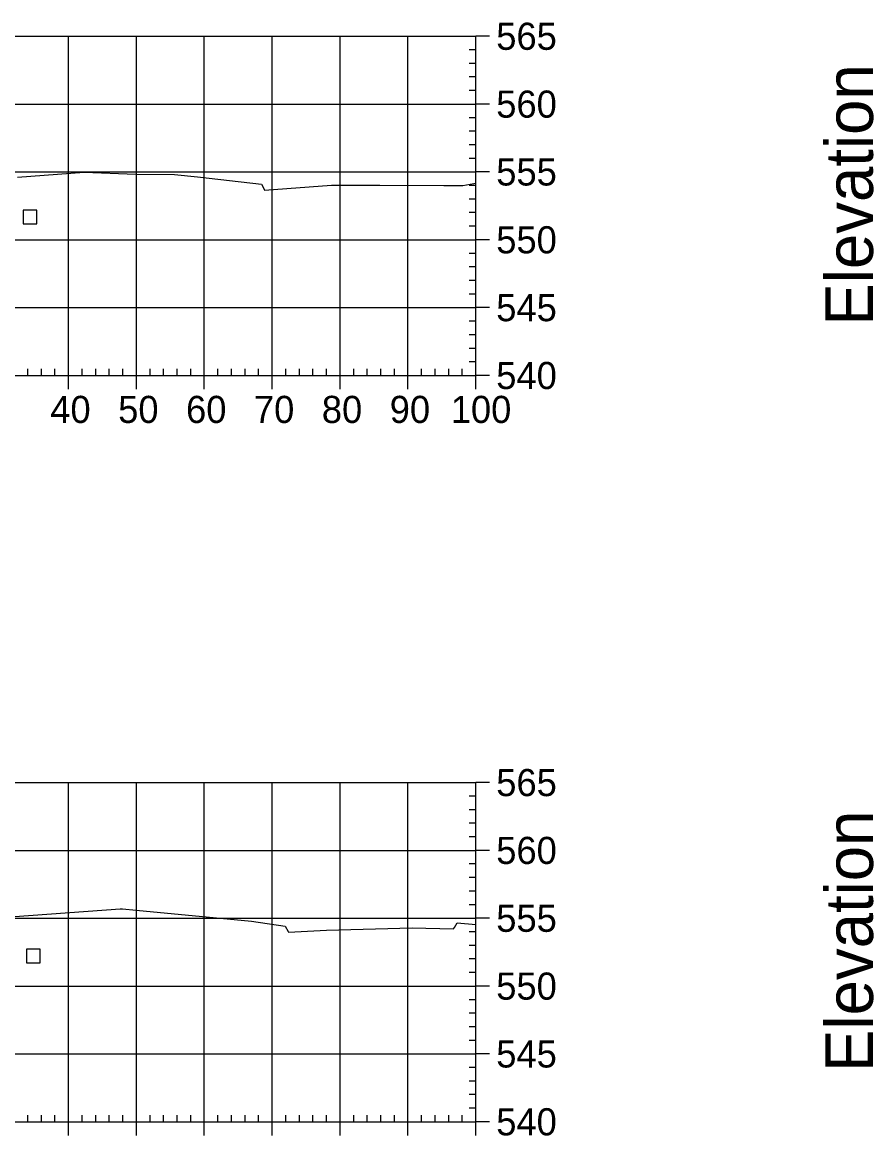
# Model space of a CAD drawing. Extents: x 704834 to 709892, y 372981 to 377533.
# Drawn here: x 709263.1 to 709388.5, y 376148.8 to 376312.9 of the extents above; entities that cross this region are included whole.
import ezdxf

# ---------------------------------------------------------------- set-up
doc = ezdxf.new("R2010")
doc.units = 0
for name, color, linetype in [('4', 7, 'Continuous'), ('57', 7, 'Continuous'), ('60', 7, 'Continuous'), ('Existing', 7, 'Continuous')]:
    doc.layers.add(name, color=color, linetype=linetype)

msp = doc.modelspace()

# ---------------------------------------------------------------- linework, layer by layer
at = {"layer": '4'}
for points in [[(709263.23, 376283.19), (709265.23, 376283.19), (709265.23, 376285.19), (709263.23, 376285.19)], [(709263.72, 376174.27), (709265.72, 376174.27), (709265.72, 376176.27), (709263.72, 376176.27)]]:
    msp.add_lwpolyline(points, close=True, dxfattribs=at)
at = {"layer": '57'}
for p, q in [((709129.91, 376310.82), (709329.91, 376310.82)), ((709269.91, 376260.82), (709269.91, 376310.82)), ((709279.91, 376260.82), (709279.91, 376310.82)), ((709289.91, 376260.82), (709289.91, 376310.82)), ((709299.91, 376260.82), (709299.91, 376310.82)), ((709309.91, 376260.82), (709309.91, 376310.82)), ((709319.91, 376260.82), (709319.91, 376310.82)), ((709329.91, 376260.82), (709329.91, 376310.82)), ((709329.91, 376260.82), (709329.91, 376310.82)), ((709331.91, 376310.82), (709329.91, 376310.82)), ((709329.91, 376308.82), (709328.91, 376308.82)), ((709329.91, 376306.82), (709328.91, 376306.82)), ((709329.91, 376304.82), (709328.91, 376304.82)), ((709329.91, 376302.82), (709328.91, 376302.82)), ((709129.91, 376300.82), (709329.91, 376300.82)), ((709331.91, 376300.82), (709329.91, 376300.82)), ((709329.91, 376298.82), (709328.91, 376298.82)), ((709329.91, 376296.82), (709328.91, 376296.82)), ((709329.91, 376294.82), (709328.91, 376294.82)), ((709329.91, 376292.82), (709328.91, 376292.82)), ((709129.91, 376290.82), (709329.91, 376290.82)), ((709331.91, 376290.82), (709329.91, 376290.82)), ((709329.91, 376288.82), (709328.91, 376288.82)), ((709329.91, 376286.82), (709328.91, 376286.82)), ((709329.91, 376284.82), (709328.91, 376284.82)), ((709329.91, 376282.82), (709328.91, 376282.82)), ((709129.91, 376280.82), (709329.91, 376280.82)), ((709331.91, 376280.82), (709329.91, 376280.82)), ((709329.91, 376278.82), (709328.91, 376278.82)), ((709329.91, 376276.82), (709328.91, 376276.82)), ((709329.91, 376274.82), (709328.91, 376274.82)), ((709329.91, 376272.82), (709328.91, 376272.82)), ((709129.91, 376270.82), (709329.91, 376270.82)), ((709331.91, 376270.82), (709329.91, 376270.82)), ((709329.91, 376268.82), (709328.91, 376268.82)), ((709329.91, 376266.82), (709328.91, 376266.82)), ((709329.91, 376264.82), (709328.91, 376264.82)), ((709263.91, 376260.82), (709263.91, 376261.82)), ((709265.91, 376260.82), (709265.91, 376261.82)), ((709267.91, 376260.82), (709267.91, 376261.82)), ((709271.91, 376260.82), (709271.91, 376261.82)), ((709273.91, 376260.82), (709273.91, 376261.82)), ((709275.91, 376260.82), (709275.91, 376261.82)), ((709277.91, 376260.82), (709277.91, 376261.82)), ((709281.91, 376260.82), (709281.91, 376261.82)), ((709283.91, 376260.82), (709283.91, 376261.82)), ((709285.91, 376260.82), (709285.91, 376261.82)), ((709287.91, 376260.82), (709287.91, 376261.82)), ((709291.91, 376260.82), (709291.91, 376261.82)), ((709293.91, 376260.82), (709293.91, 376261.82)), ((709295.91, 376260.82), (709295.91, 376261.82)), ((709297.91, 376260.82), (709297.91, 376261.82)), ((709301.91, 376260.82), (709301.91, 376261.82)), ((709303.91, 376260.82), (709303.91, 376261.82)), ((709305.91, 376260.82), (709305.91, 376261.82)), ((709307.91, 376260.82), (709307.91, 376261.82)), ((709311.91, 376260.82), (709311.91, 376261.82)), ((709313.91, 376260.82), (709313.91, 376261.82)), ((709315.91, 376260.82), (709315.91, 376261.82)), ((709317.91, 376260.82), (709317.91, 376261.82)), ((709321.91, 376260.82), (709321.91, 376261.82)), ((709323.91, 376260.82), (709323.91, 376261.82)), ((709325.91, 376260.82), (709325.91, 376261.82)), ((709327.91, 376260.82), (709327.91, 376261.82)), ((709329.91, 376262.82), (709328.91, 376262.82)), ((709129.91, 376260.82), (709329.91, 376260.82)), ((709129.91, 376260.82), (709329.91, 376260.82)), ((709269.91, 376258.82), (709269.91, 376260.82)), ((709279.91, 376258.82), (709279.91, 376260.82)), ((709289.91, 376258.82), (709289.91, 376260.82)), ((709299.91, 376258.82), (709299.91, 376260.82)), ((709309.91, 376258.82), (709309.91, 376260.82)), ((709319.91, 376258.82), (709319.91, 376260.82)), ((709329.91, 376258.82), (709329.91, 376260.82)), ((709331.91, 376260.82), (709329.91, 376260.82)), ((709129.91, 376200.82), (709329.91, 376200.82)), ((709269.91, 376150.82), (709269.91, 376200.82)), ((709279.91, 376150.82), (709279.91, 376200.82)), ((709289.91, 376150.82), (709289.91, 376200.82)), ((709299.91, 376150.82), (709299.91, 376200.82)), ((709309.91, 376150.82), (709309.91, 376200.82)), ((709319.91, 376150.82), (709319.91, 376200.82)), ((709329.91, 376150.82), (709329.91, 376200.82)), ((709329.91, 376150.82), (709329.91, 376200.82)), ((709331.91, 376200.82), (709329.91, 376200.82)), ((709329.91, 376198.82), (709328.91, 376198.82)), ((709329.91, 376196.82), (709328.91, 376196.82)), ((709329.91, 376194.82), (709328.91, 376194.82)), ((709329.91, 376192.82), (709328.91, 376192.82)), ((709129.91, 376190.82), (709329.91, 376190.82)), ((709331.91, 376190.82), (709329.91, 376190.82)), ((709329.91, 376188.82), (709328.91, 376188.82)), ((709329.91, 376186.82), (709328.91, 376186.82)), ((709329.91, 376184.82), (709328.91, 376184.82)), ((709329.91, 376182.82), (709328.91, 376182.82)), ((709129.91, 376180.82), (709329.91, 376180.82)), ((709331.91, 376180.82), (709329.91, 376180.82)), ((709329.91, 376178.82), (709328.91, 376178.82)), ((709329.91, 376176.82), (709328.91, 376176.82)), ((709329.91, 376174.82), (709328.91, 376174.82)), ((709329.91, 376172.82), (709328.91, 376172.82)), ((709129.91, 376170.82), (709329.91, 376170.82)), ((709331.91, 376170.82), (709329.91, 376170.82)), ((709329.91, 376168.82), (709328.91, 376168.82)), ((709329.91, 376166.82), (709328.91, 376166.82)), ((709329.91, 376164.82), (709328.91, 376164.82)), ((709329.91, 376162.82), (709328.91, 376162.82)), ((709129.91, 376160.82), (709329.91, 376160.82)), ((709331.91, 376160.82), (709329.91, 376160.82)), ((709329.91, 376158.82), (709328.91, 376158.82)), ((709329.91, 376156.82), (709328.91, 376156.82)), ((709329.91, 376154.82), (709328.91, 376154.82)), ((709263.91, 376150.82), (709263.91, 376151.82)), ((709265.91, 376150.82), (709265.91, 376151.82)), ((709267.91, 376150.82), (709267.91, 376151.82)), ((709271.91, 376150.82), (709271.91, 376151.82)), ((709273.91, 376150.82), (709273.91, 376151.82)), ((709275.91, 376150.82), (709275.91, 376151.82)), ((709277.91, 376150.82), (709277.91, 376151.82)), ((709281.91, 376150.82), (709281.91, 376151.82)), ((709283.91, 376150.82), (709283.91, 376151.82)), ((709285.91, 376150.82), (709285.91, 376151.82)), ((709287.91, 376150.82), (709287.91, 376151.82)), ((709291.91, 376150.82), (709291.91, 376151.82)), ((709293.91, 376150.82), (709293.91, 376151.82)), ((709295.91, 376150.82), (709295.91, 376151.82)), ((709297.91, 376150.82), (709297.91, 376151.82)), ((709301.91, 376150.82), (709301.91, 376151.82)), ((709303.91, 376150.82), (709303.91, 376151.82)), ((709305.91, 376150.82), (709305.91, 376151.82)), ((709307.91, 376150.82), (709307.91, 376151.82)), ((709311.91, 376150.82), (709311.91, 376151.82)), ((709313.91, 376150.82), (709313.91, 376151.82)), ((709315.91, 376150.82), (709315.91, 376151.82)), ((709317.91, 376150.82), (709317.91, 376151.82)), ((709321.91, 376150.82), (709321.91, 376151.82)), ((709323.91, 376150.82), (709323.91, 376151.82)), ((709325.91, 376150.82), (709325.91, 376151.82)), ((709327.91, 376150.82), (709327.91, 376151.82)), ((709329.91, 376152.82), (709328.91, 376152.82)), ((709129.91, 376150.82), (709329.91, 376150.82)), ((709129.91, 376150.82), (709329.91, 376150.82)), ((709269.91, 376148.82), (709269.91, 376150.82)), ((709279.91, 376148.82), (709279.91, 376150.82)), ((709289.91, 376148.82), (709289.91, 376150.82)), ((709299.91, 376148.82), (709299.91, 376150.82)), ((709309.91, 376148.82), (709309.91, 376150.82)), ((709319.91, 376148.82), (709319.91, 376150.82)), ((709329.91, 376148.82), (709329.91, 376150.82)), ((709331.91, 376150.82), (709329.91, 376150.82))]:
    msp.add_line(p, q, dxfattribs=at)
at = {"layer": 'Existing'}
for points in [[(709262.37, 376290.05), (709272.23, 376290.81), (709279.82, 376290.5), (709285.54, 376290.46), (709288.9, 376290.1), (709298.34, 376289.02), (709298.52, 376288.69), (709298.77, 376288.15), (709308.62, 376288.85), (709310.92, 376288.89), (709311.27, 376288.89), (709311.81, 376288.88), (709312.67, 376288.87), (709313.31, 376288.87), (709314.15, 376288.86), (709315.78, 376288.85), (709325.17, 376288.82), (709325.87, 376288.82), (709326.76, 376288.82), (709327.79, 376288.84), (709327.97, 376288.84), (709329.6, 376289.14), (709329.91, 376289.17)], [(709259.25, 376180.87), (709277.49, 376182.22), (709277.88, 376182.21), (709279.88, 376182), (709296.88, 376180.39), (709301.81, 376179.67), (709302.25, 376178.88), (709302.3, 376178.77), (709307.93, 376179.07), (709320.51, 376179.41), (709326.63, 376179.24), (709326.76, 376179.47), (709327.14, 376180.17), (709329.91, 376179.9)]]:
    msp.add_lwpolyline(points, dxfattribs=at)

# ---------------------------------------------------------------- texts
at = {"layer": '57'}
for s, p in [('565', (709332.91, 376308.82)), ('560', (709332.91, 376298.82)), ('555', (709332.91, 376288.82)), ('550', (709332.91, 376278.82)), ('545', (709332.91, 376268.82)), ('540', (709332.91, 376258.82)), ('40', (709267.22, 376253.82)), ('50', (709277.22, 376253.82)), ('60', (709287.22, 376253.82)), ('70', (709297.22, 376253.82)), ('80', (709307.22, 376253.82)), ('90', (709317.22, 376253.82)), ('100', (709326.21, 376253.82)), ('565', (709332.91, 376198.82)), ('560', (709332.91, 376188.82)), ('555', (709332.91, 376178.82)), ('550', (709332.91, 376168.82)), ('545', (709332.91, 376158.82)), ('540', (709332.91, 376148.82))]:
    msp.add_text(s, height=4, dxfattribs=at).set_placement(p)
at = {"layer": '60'}
for p in [(709388.41, 376268.18), (709388.41, 376158.18)]:
    msp.add_text('Elevation', height=7, rotation=90, dxfattribs=at).set_placement(p)

doc.saveas('drawing.dxf')
